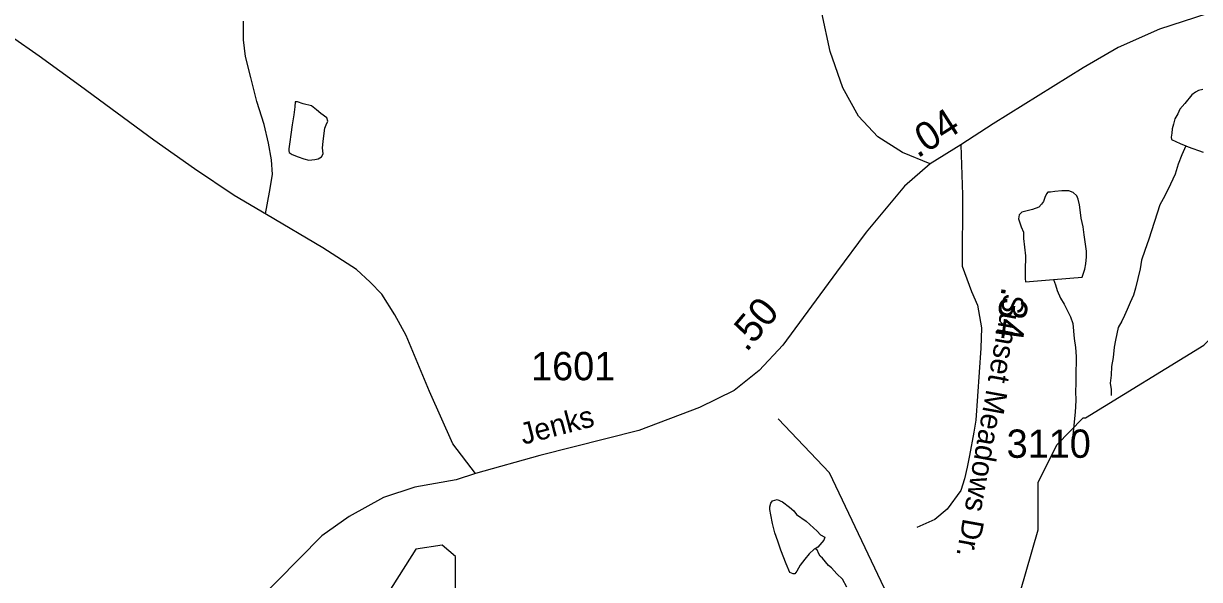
# Model space of a CAD drawing. Extents: x 2001466 to 2224147, y 644118 to 847247.
# Drawn here: x 2024874 to 2030071, y 727257 to 729712 of the extents above; entities that cross this region are included whole.
import ezdxf

# ---------------------------------------------------------------- set-up
doc = ezdxf.new("R2010")
doc.units = 0
for name, color, linetype in [('Exist Hydrographic Misc Water Feature', 7, 'Continuous'), ('Exist Road Non-System Type 51', 7, 'Continuous'), ('Exist Road Secondary Mileage Hundredths English Label', 7, 'Continuous'), ('Exist Road Secondary Type 51 Attributed', 7, 'Continuous'), ('Exist Road Secondary Type 51 Label', 7, 'Continuous'), ('Exist Road Secondary Type 51 Number Label', 7, 'Continuous'), ('Exist Utilities Electrical Transmission Line', 7, 'Continuous')]:
    doc.layers.add(name, color=color, linetype=linetype)

msp = doc.modelspace()

# ---------------------------------------------------------------- linework, layer by layer
at = {"layer": 'Exist Hydrographic Misc Water Feature'}
msp.add_line((2029556.3, 727970.4), (2029567.4, 727970.4), dxfattribs=at)
for points in [[(2030085.1, 729421.2), (2030066.9, 729415.8), (2030053.1, 729409.5), (2030037.2, 729397.5), (2030005.4, 729358.8), (2029983.2, 729333), (2029975.4, 729312.6), (2029961.5, 729290.8), (2029955.7, 729267.1), (2029949.6, 729246.8), (2029947.8, 729227.1), (2029945.9, 729210.7), (2029947.1, 729200), (2029985.9, 729182.8), (2030010.1, 729171.7)], [(2026047.5, 729142.6), (2026061.4, 729134.1), (2026087.4, 729123), (2026113.5, 729115), (2026135.6, 729108.8), (2026161.7, 729110.8), (2026175.6, 729114.6), (2026191.4, 729123.3), (2026197.6, 729137.1), (2026195.3, 729162.6), (2026199, 729191.2), (2026203.1, 729227.2), (2026205.1, 729249.3), (2026210.9, 729264.8), (2026218.9, 729281), (2026214.8, 729295), (2026188.7, 729315.3), (2026168.8, 729331.2), (2026146.5, 729349), (2026110.6, 729357.1), (2026084.6, 729366.6), (2026074.5, 729366.8), (2026072.7, 729344.7), (2026068.6, 729308.7), (2026061, 729264.6), (2026055, 729222), (2026051.1, 729190.1), (2026047.3, 729158.2), (2026047.3, 729150), (2026047.5, 729142.6)], [(2030010.1, 729171.7), (2029992, 729132.7), (2029976.3, 729091.1), (2029962.5, 729047.2), (2029942.6, 729002.4), (2029916.8, 728950.5), (2029895.1, 728910.7), (2029847.5, 728760), (2029829.8, 728710.2), (2029813.9, 728666.3), (2029808.1, 728627.9), (2029798.5, 728586.2), (2029788.6, 728543.7), (2029778.6, 728512), (2029764.6, 728479.5), (2029750.7, 728449.4), (2029739, 728421.8), (2029727.1, 728397.4), (2029711.1, 728369.8), (2029699.2, 728313.5), (2029693.5, 728283.2), (2029689.8, 728237.4), (2029681.8, 728197.3), (2029680, 728159.6), (2029675.9, 728123.6), (2029680.2, 728095.7), (2029680.4, 728069.4)], [(2030010.1, 729171.7), (2030020.1, 729167.4), (2030086.2, 729143.1)], [(2029425.9, 728581.5), (2029552.2, 728591.3), (2029564.1, 728627.1), (2029568, 728650.8), (2029571.9, 728681.1), (2029571.9, 728707.3), (2029561.4, 728778.9), (2029557.3, 728813.4), (2029547.1, 728853), (2029543.2, 728889.2), (2029540.9, 728911.4), (2029535, 728936.9), (2029528.8, 728951), (2029512.6, 728965.3), (2029492.7, 728973.1), (2029462.6, 728972.9), (2029430.8, 728970.3), (2029412.8, 728966.5), (2029400.9, 728966.8), (2029394.7, 728960.3), (2029386.7, 728944.1), (2029380.8, 728926.1), (2029373, 728914), (2029360.9, 728900.3), (2029333, 728890.2), (2029291, 728879.6), (2029285.2, 728878.1), (2029273.1, 728867.6), (2029271.3, 728849.6), (2029283.2, 728814.2), (2029293.4, 728790.1), (2029293.4, 728762.2), (2029301.6, 728685.7), (2029300, 728620.2), (2029300.2, 728599.7), (2029300, 728585.8), (2029302.2, 728571.7), (2029425.9, 728581.5)], [(2029425.9, 728581.5), (2029434.3, 728558.4), (2029442.3, 728532.8), (2029456.7, 728498.9), (2029472.6, 728472.3), (2029486.8, 728442.5), (2029500.9, 728416.8), (2029511.2, 728387), (2029517.3, 728320.4), (2029523.3, 728281), (2029525.6, 728240.7), (2029523.9, 728150.5), (2029523.9, 728122.6), (2029522.3, 728086.6), (2029524.3, 728048.9), (2029522.5, 728021), (2029520.6, 727994.8), (2029509.8, 727879.5)], [(2029567.4, 727970.4), (2030089.2, 728290.8), (2030322.4, 728532.1)], [(2029174.3, 726836.2), (2029357.2, 727475.6), (2029357.4, 727685.6), (2029440.2, 727851.2), (2029556.3, 727970.4)], [(2028372.5, 727392), (2028368.6, 727389.9), (2028346.5, 727369.9), (2028326.6, 727345.9), (2028306.7, 727319.9), (2028290.7, 727294), (2028282.7, 727282), (2028274.7, 727282), (2028260.6, 727288), (2028244.6, 727325.9), (2028220.6, 727385.9), (2028206.7, 727425.9), (2028194.6, 727461.9), (2028184.5, 727503.9), (2028176.5, 727541.9), (2028172.6, 727565.8), (2028172.4, 727577.8), (2028176.5, 727593.8), (2028184.5, 727603.8), (2028204.4, 727609.9), (2028228.4, 727599.9), (2028258.5, 727575.8), (2028278.4, 727559.9), (2028290.5, 727543.9), (2028332.6, 727513.9), (2028380.5, 727469.9), (2028396.5, 727454), (2028414.6, 727444), (2028410.5, 727430), (2028384.6, 727399.9), (2028372.5, 727392)], [(2026641.3, 726999.4), (2026783.4, 727032.7), (2026783.4, 727357.5), (2026724.3, 727407.9), (2026608.3, 727390.6), (2026450.4, 727141.1), (2026441.4, 727049.5), (2026550.2, 727001.3), (2026641.3, 726999.4)], [(2028512.6, 727222.1), (2028492.7, 727258.1), (2028468.7, 727282), (2028444.5, 727308), (2028430.6, 727318), (2028404.5, 727350), (2028394.5, 727360), (2028388.5, 727370), (2028380.5, 727387.9), (2028372.5, 727392)]]:
    msp.add_lwpolyline(points, dxfattribs=at)
at = {"layer": 'Exist Road Non-System Type 51'}
msp.add_lwpolyline([(2025942.8, 728872.1), (2025961.1, 728966.9), (2025975, 729045.2), (2025970.3, 729109.7), (2025956.5, 729183.4), (2025938.1, 729266.4), (2025905.9, 729367.7), (2025878.3, 729473.7), (2025855.3, 729565.8), (2025846, 729639.5), (2025846, 729722.5)], dxfattribs=at)
at = {"layer": 'Exist Road Secondary Type 51 Attributed'}
for points in [[(2028880.7, 729092.3), (2028758.3, 729141.8), (2028648.8, 729211), (2028563.6, 729302.8), (2028494.4, 729428.4), (2028438, 729587.8), (2028401.8, 729758.5), (2028389, 729893.7), (2028409.9, 730120.8), (2028461.8, 730450.1), (2028473, 730572.4), (2028459.8, 730811.6), (2028434, 731080.5), (2028411.1, 731395.3), (2028388.2, 731679.5)], [(2030836.1, 729789.5), (2030587.9, 729812), (2030399.7, 729816.9), (2030289.4, 729800.8), (2030102.8, 729754.1), (2029893.6, 729686.4), (2029711.8, 729605.9), (2029556.5, 729515.7), (2029159.1, 729269.4), (2029016.2, 729175.8)], [(2026871.8, 727725.2), (2026770.6, 727855.2), (2026668.5, 728086.3), (2026565.1, 728333.4), (2026515.2, 728425.2), (2026457.3, 728517), (2026405.8, 728570.1), (2026346.2, 728624.9), (2026196.6, 728721.5), (2025948.4, 728868.8), (2025805.2, 728952.6), (2025629.8, 729070.1), (2025449.6, 729197.3), (2025126.6, 729434.8), (2024943.1, 729568.5), (2024820.8, 729653.8), (2024740.4, 729719.8)], [(2029016.2, 729175.8), (2029022.8, 728955.8), (2029022.4, 728640.2), (2029063.4, 728527.9), (2029089.2, 728467.4), (2029107.8, 728368.6), (2029104.7, 728278.5), (2029082.4, 727959.5), (2029073.4, 727907.5), (2029054.2, 727803.6), (2029043.6, 727751.9), (2029032.2, 727700.4), (2029016.2, 727650.1), (2028956.4, 727567.2), (2028901.1, 727521.5), (2028821.4, 727486.1)], [(2029016.2, 729175.8), (2028880.7, 729092.3)], [(2028880.7, 729092.3), (2028767.3, 728994), (2028597.5, 728791.2), (2028467.2, 728614), (2028229.8, 728292), (2028125.3, 728179.3), (2028014.2, 728090.7), (2027860.6, 728016.7), (2027593.5, 727915.2), (2027155, 727804.1), (2026871.8, 727725.2)], [(2026871.8, 727725.2), (2026786.5, 727696.2), (2026603.9, 727664), (2026465.5, 727618.9), (2026312.7, 727535.2), (2026192.8, 727449.1), (2025992.9, 727247), (2025806.2, 727057), (2025642.9, 726896), (2025461.5, 726726.1), (2025295.7, 726532.9), (2025134, 726320.3), (2025044.4, 726217), (2025004.6, 726118.1), (2025004.6, 725982.3)]]:
    msp.add_lwpolyline(points, dxfattribs=at)
at = {"layer": 'Exist Utilities Electrical Transmission Line'}
msp.add_lwpolyline([(2045990.1, 712724.9), (2041035.7, 716782.7), (2040858.1, 717782.4), (2039146.2, 719367.5), (2037179.2, 720946.2), (2035524, 722401.5), (2034443.1, 723634.4), (2034242.9, 723746.1), (2033238.9, 724302.5), (2032386.2, 724764.3), (2031727.4, 725166.6), (2030498.7, 725385.2), (2029908.6, 725487.6), (2029162.8, 726197.3), (2028435.2, 727727), (2028208.4, 727965.6)], dxfattribs=at)

# ---------------------------------------------------------------- texts
at = {"layer": 'Exist Road Secondary Mileage Hundredths English Label'}
for s, rotation, p in [('.04', 32.4683, (2028824.8, 729115)), ('.34', 262.3409, (2029197.4, 728552.9)), ('.50', 49.7734, (2028069.2, 728257.4))]:
    msp.add_text(s, height=125, rotation=rotation, dxfattribs=at).set_placement(p)
at = {"layer": 'Exist Road Secondary Type 51 Label'}
for s, rotation, p in [('Sunset Meadows Dr.', 259.7288, (2029206.2, 728523.4)), ('Jenks', 14.7168, (2027081.9, 727850.9))]:
    msp.add_text(s, height=95, rotation=rotation, dxfattribs=at).set_placement(p)
at = {"layer": 'Exist Road Secondary Type 51 Number Label'}
for s, p in [('1601', (2027117.2, 728136.4)), ('3110', (2029218.5, 727793.9))]:
    msp.add_text(s, height=125, dxfattribs=at).set_placement(p)

doc.saveas('drawing.dxf')
